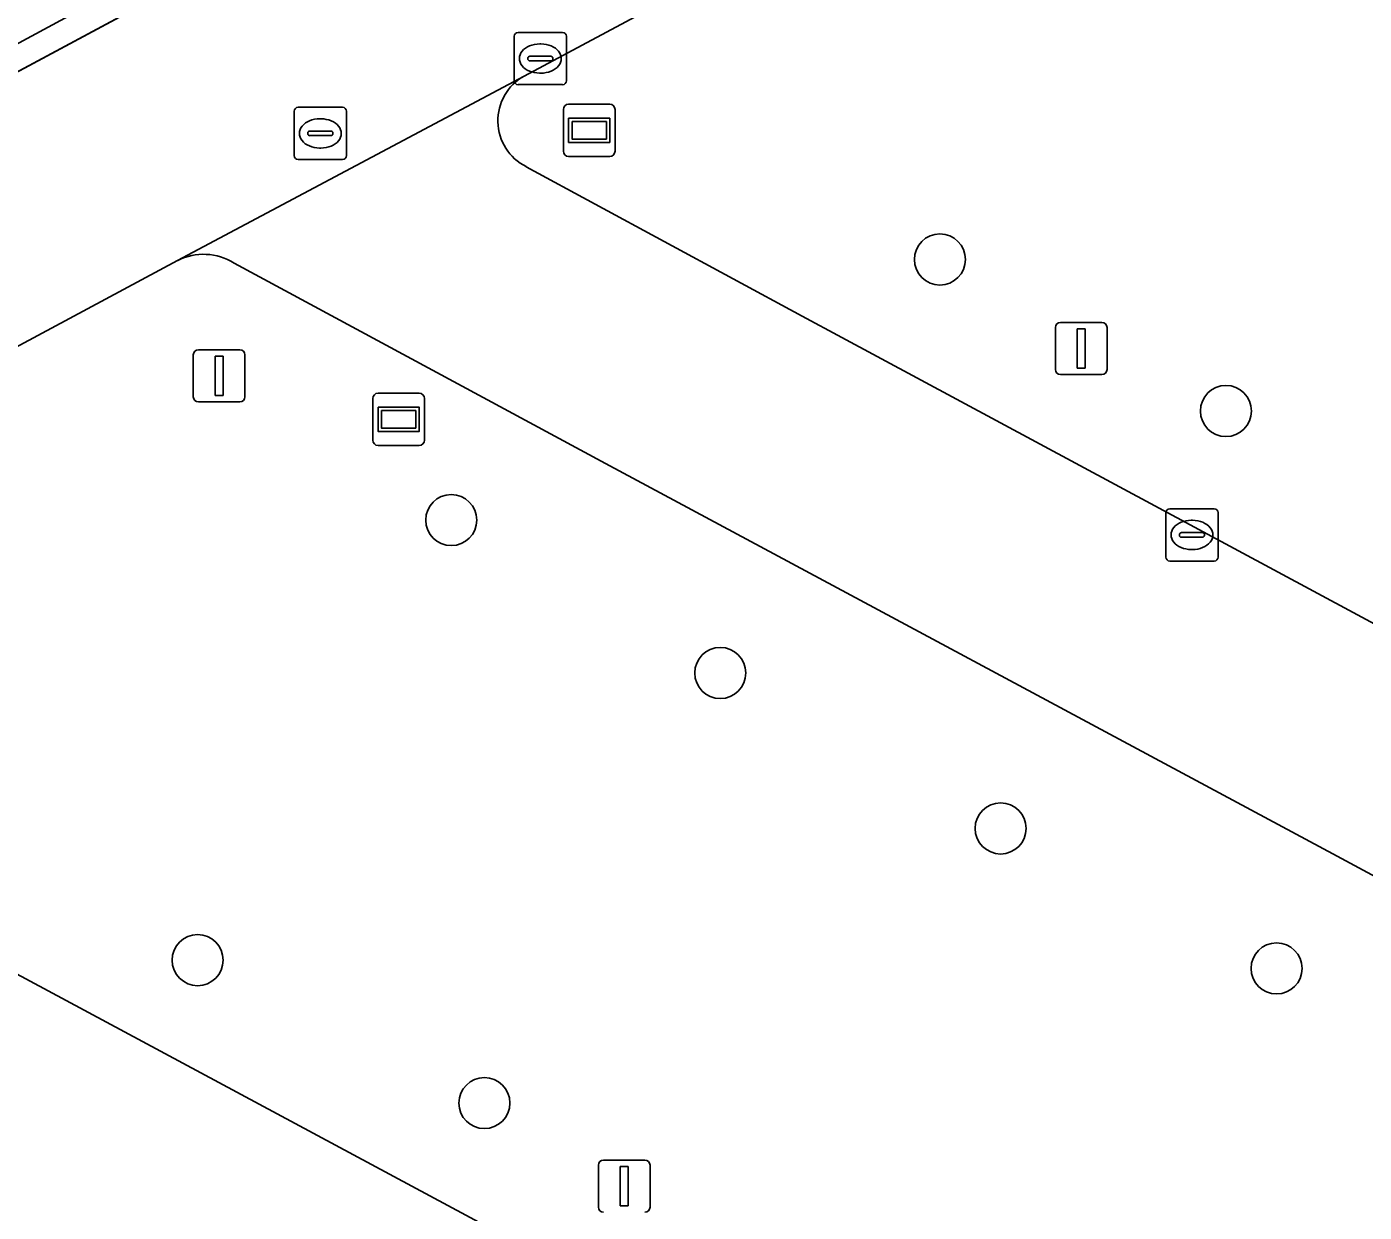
# Model space of a CAD drawing. Extents: x 159489 to 160304, y 383825 to 384531.
# Drawn here: x 159531.94 to 159557.56, y 384314.08 to 384336.79 of the extents above; entities that cross this region are included whole.
import ezdxf

# ---------------------------------------------------------------- set-up
doc = ezdxf.new("R2010")
doc.units = 0
for name, color, linetype in [('IMGEO_Berm_open', 7, 'Continuous'), ('IMGEO_Boom', 7, 'Continuous'), ('IMGEO_Dek', 7, 'Continuous'), ('IMGEO_Groenvoorziening', 7, 'Continuous'), ('IMGEO_Kolk', 7, 'Continuous'), ('IMGEO_Lichtmast', 7, 'Continuous'), ('IMGEO_Rijbaan_lokaal_gesloten', 7, 'Continuous'), ('IMGEO_Rijbaan_regionaal_gesloten', 7, 'Continuous'), ('IMGEO_Rioolput', 7, 'Continuous'), ('IMGEO_Straatnaambord', 7, 'Continuous'), ('IMGEO_Voetgangersgebied_gesloten', 7, 'Continuous'), ('IMGEO_Voetgangersgebied_open', 7, 'Continuous'), ('IMGEO_Wegwijzer', 7, 'Continuous')]:
    doc.layers.add(name, color=color, linetype=linetype)

msp = doc.modelspace()

# ---------------------------------------------------------------- linework, layer by layer
at = {"layer": 'IMGEO_Berm_open'}
msp.add_lwpolyline([(159543.262, 384342.679), (159524.772, 384332.69), (159515.883, 384327.948), (159506.618, 384322.994), (159506.346, 384322.849), (159503.648, 384321.406), (159502.428, 384320.753), (159500.418, 384319.679), (159500.374, 384319.655), (159500, 384319.451), (159494.171, 384316.27), (159492.28, 384315.238), (159491.806, 384314.98), (159491.161, 384314.634), (159491.36, 384314.274), (159493.126, 384315.218), (159493.745, 384315.549), (159500.607, 384319.217), (159503.5, 384320.764), (159504.356, 384321.224), (159506.58, 384322.417), (159506.853, 384322.564), (159549.818, 384345.616)], dxfattribs=at)
at = {"layer": 'IMGEO_Boom'}
for centre in [(159549.432, 384332.329), (159554.911, 384329.427), (159540.069, 384327.337), (159545.222, 384324.409), (159550.595, 384321.431), (159535.21, 384318.909), (159555.881, 384318.751), (159540.704, 384316.171)]:
    msp.add_circle(centre, 0.489, dxfattribs=at)
at = {"layer": 'IMGEO_Dek'}
msp.add_lwpolyline([(159488.508, 384319.441), (159491.36, 384314.274), (159493.126, 384315.218), (159493.745, 384315.549), (159500.607, 384319.217), (159503.5, 384320.764), (159504.356, 384321.224), (159506.58, 384322.417), (159506.853, 384322.564), (159543.492, 384342.222), (159549.818, 384345.616), (159555.628, 384348.734), (159555.907, 384348.884), (159569.121, 384355.973), (159618.393, 384382.41), (159620.115, 384383.333), (159619.966, 384383.61), (159618.385, 384386.561), (159617.271, 384388.641)], close=True, dxfattribs=at)
at = {"layer": 'IMGEO_Groenvoorziening'}
for points in [[(159578.411, 384329.953), (159562.552, 384338.47), (159554.539, 384342.832), (159541.465, 384335.842)], [(159541.503, 384334.107), (159546.794, 384331.244), (159578.628, 384314.128)], [(159534.827, 384332.312), (159520.929, 384324.852), (159521.207, 384324.29), (159525.025, 384322.248), (159542.586, 384312.826), (159546.562, 384310.695), (159582.424, 384291.365), (159580.802, 384307.588)], [(159557.045, 384320.898), (159543.023, 384328.421), (159535.907, 384332.261)], [(159580.231, 384308.416), (159557.045, 384320.898)]]:
    msp.add_lwpolyline(points, dxfattribs=at)
for centre, radius, start, end in [((159541.944, 384334.985), 0.982, 119.1815, 243.3279), ((159535.322, 384331.327), 1.102, 57.9264, 116.6663)]:
    msp.add_arc(centre, radius, start, end, dxfattribs=at)
at = {"layer": 'IMGEO_Kolk'}
for p, q in [((159541.275, 384335.752), (159541.275, 384336.604)), ((159541.35, 384336.678), (159542.202, 384336.678)), ((159542.276, 384336.604), (159542.276, 384335.752)), ((159541.763, 384336.458), (159541.788, 384336.458)), ((159541.534, 384336.172), (159541.534, 384336.184)), ((159541.972, 384336.135), (159541.574, 384336.135)), ((159541.577, 384336.221), (159541.975, 384336.221)), ((159542.018, 384336.184), (159542.018, 384336.172)), ((159541.786, 384335.898), (159541.761, 384335.898)), ((159542.202, 384335.678), (159541.35, 384335.678)), ((159553.835, 384327.554), (159554.687, 384327.554)), ((159553.76, 384326.628), (159553.76, 384327.48)), ((159554.248, 384327.334), (159554.273, 384327.334)), ((159554.761, 384327.48), (159554.761, 384326.628)), ((159554.019, 384327.048), (159554.019, 384327.06)), ((159554.062, 384327.097), (159554.46, 384327.097)), ((159554.503, 384327.06), (159554.503, 384327.048)), ((159554.457, 384327.011), (159554.059, 384327.011)), ((159554.271, 384326.774), (159554.246, 384326.774)), ((159554.687, 384326.554), (159553.835, 384326.554))]:
    msp.add_line(p, q, dxfattribs=at)
for points in [[(159541.275, 384335.752), (159541.275, 384336.604)], [(159541.35, 384336.678), (159542.202, 384336.678)], [(159542.276, 384336.604), (159542.276, 384335.752)], [(159542.202, 384335.678), (159541.35, 384335.678)], [(159553.835, 384327.554), (159554.687, 384327.554)], [(159553.76, 384326.628), (159553.76, 384327.48)], [(159554.761, 384327.48), (159554.761, 384326.628)], [(159554.687, 384326.554), (159553.835, 384326.554)]]:
    msp.add_lwpolyline(points, dxfattribs=at)
for centre, radius, start, end in [((159541.352, 384336.602), 0.0765, 91.552, 178.448), ((159541.352, 384336.602), 0.0765, 91.552, 178.448), ((159542.2, 384336.602), 0.0765, 1.552, 88.448), ((159542.2, 384336.602), 0.0765, 1.552, 88.448), ((159541.574, 384336.181), 0.0403, 85.8775, 175.7526), ((159541.571, 384336.171), 0.0366, 178.938, 274.7102), ((159541.975, 384336.178), 0.043, 264.8664, 352.4533), ((159541.979, 384336.183), 0.0386, 1.7309, 96.639), ((159541.352, 384335.754), 0.0765, 181.552, 268.448), ((159541.352, 384335.754), 0.0765, 181.552, 268.448), ((159542.2, 384335.754), 0.0765, 271.552, 358.448), ((159542.2, 384335.754), 0.0765, 271.552, 358.448), ((159553.837, 384327.478), 0.0765, 91.552, 178.448), ((159553.837, 384327.478), 0.0765, 91.552, 178.448), ((159554.685, 384327.478), 0.0765, 1.552, 88.448), ((159554.685, 384327.478), 0.0765, 1.552, 88.448), ((159554.059, 384327.057), 0.0403, 85.8775, 175.7526), ((159554.056, 384327.047), 0.0366, 178.938, 274.7102), ((159554.46, 384327.054), 0.043, 264.8664, 352.4533), ((159554.464, 384327.059), 0.0386, 1.7309, 96.639), ((159553.837, 384326.63), 0.0765, 181.552, 268.448), ((159553.837, 384326.63), 0.0765, 181.552, 268.448), ((159554.685, 384326.63), 0.0765, 271.552, 358.448), ((159554.685, 384326.63), 0.0765, 271.552, 358.448)]:
    msp.add_arc(centre, radius, start, end, dxfattribs=at)
for centre, major_axis, ratio, start_param, end_param in [((159541.762, 384336.178), (-0.387, 0.002), 0.722429, 4.712389, 7.853982), ((159541.787, 384336.178), (-0.39, 0.002), 0.717154, 1.570796, 4.712389), ((159554.247, 384327.054), (-0.387, 0.002), 0.722429, 4.712389, 7.853982), ((159554.272, 384327.054), (-0.39, 0.002), 0.717154, 1.570796, 4.712389)]:
    msp.add_ellipse(centre, major_axis=major_axis, ratio=ratio, start_param=start_param, end_param=end_param, dxfattribs=at)
at = {"layer": 'IMGEO_Lichtmast'}
for p, q in [((159551.743, 384331.124), (159552.533, 384331.124)), ((159552.533, 384331.124), (159551.743, 384331.124)), ((159551.643, 384330.224), (159551.643, 384331.024)), ((159551.643, 384331.024), (159551.643, 384330.224)), ((159552.633, 384331.024), (159552.633, 384330.224)), ((159552.633, 384330.224), (159552.633, 384331.024)), ((159535.126, 384329.7), (159535.126, 384330.5)), ((159535.126, 384330.5), (159535.126, 384329.7)), ((159535.226, 384330.6), (159536.016, 384330.6)), ((159536.016, 384330.6), (159535.226, 384330.6)), ((159536.116, 384330.5), (159536.116, 384329.7)), ((159536.116, 384329.7), (159536.116, 384330.5)), ((159552.533, 384330.124), (159551.743, 384330.124)), ((159551.743, 384330.124), (159552.533, 384330.124)), ((159536.016, 384329.6), (159535.226, 384329.6)), ((159535.226, 384329.6), (159536.016, 384329.6)), ((159542.888, 384314.18), (159542.888, 384314.98)), ((159542.888, 384314.98), (159542.888, 384314.18)), ((159542.988, 384315.08), (159543.778, 384315.08)), ((159543.778, 384315.08), (159542.988, 384315.08)), ((159543.878, 384314.98), (159543.878, 384314.18)), ((159543.878, 384314.18), (159543.878, 384314.98))]:
    msp.add_line(p, q, dxfattribs=at)
for points in [[(159552.063, 384330.999), (159552.213, 384330.999), (159552.213, 384330.249), (159552.063, 384330.249), (159552.063, 384330.999)], [(159535.546, 384330.475), (159535.696, 384330.475), (159535.696, 384329.725), (159535.546, 384329.725), (159535.546, 384330.475)], [(159543.308, 384314.955), (159543.458, 384314.955), (159543.458, 384314.205), (159543.308, 384314.205), (159543.308, 384314.955)]]:
    msp.add_lwpolyline(points, dxfattribs=at)
for centre, start, end in [((159551.743, 384331.024), 90, 180), ((159551.743, 384331.024), 90, 180), ((159552.533, 384331.024), 0, 90), ((159552.533, 384331.024), 360, 90), ((159535.226, 384330.5), 90, 180), ((159535.226, 384330.5), 90, 180), ((159536.016, 384330.5), 0, 90), ((159536.016, 384330.5), 360, 90), ((159551.743, 384330.224), 180, 270), ((159551.743, 384330.224), 180, 270), ((159552.533, 384330.224), 270, 0), ((159552.533, 384330.224), 270, 0), ((159535.226, 384329.7), 180, 270), ((159535.226, 384329.7), 180, 270), ((159536.016, 384329.7), 270, 0), ((159536.016, 384329.7), 270, 0), ((159542.988, 384314.98), 90, 180), ((159542.988, 384314.98), 90, 180), ((159543.778, 384314.98), 0, 90), ((159543.778, 384314.98), 360, 90), ((159542.988, 384314.18), 180, 270), ((159542.988, 384314.18), 180, 270), ((159543.778, 384314.18), 270, 0), ((159543.778, 384314.18), 270, 0)]:
    msp.add_arc(centre, 0.1, start, end, dxfattribs=at)
at = {"layer": 'IMGEO_Rijbaan_lokaal_gesloten'}
msp.add_lwpolyline([(159643.082, 384258.763), (159632.963, 384264.225), (159584.718, 384290.116), (159582.424, 384291.365), (159546.562, 384310.695), (159542.586, 384312.826), (159525.025, 384322.248), (159521.207, 384324.29), (159504.629, 384315.388), (159502.21, 384314.104)], dxfattribs=at)
at = {"layer": 'IMGEO_Rijbaan_regionaal_gesloten'}
msp.add_lwpolyline([(159553.091, 384351.689), (159516.94, 384332.242), (159499.262, 384322.788), (159489.531, 384317.589), (159491.161, 384314.634), (159491.806, 384314.98), (159492.28, 384315.238), (159494.171, 384316.27), (159500, 384319.451), (159500.374, 384319.655), (159500.418, 384319.679), (159502.428, 384320.753), (159503.648, 384321.406), (159506.346, 384322.849), (159506.618, 384322.994), (159515.883, 384327.948), (159524.772, 384332.69), (159543.262, 384342.679)], dxfattribs=at)
at = {"layer": 'IMGEO_Rioolput'}
for p, q in [((159537.135, 384335.244), (159537.987, 384335.244)), ((159537.06, 384334.318), (159537.06, 384335.17)), ((159537.548, 384335.024), (159537.573, 384335.024)), ((159538.061, 384335.17), (159538.061, 384334.318)), ((159537.319, 384334.738), (159537.319, 384334.75)), ((159537.362, 384334.787), (159537.76, 384334.787)), ((159537.803, 384334.75), (159537.803, 384334.738)), ((159537.757, 384334.701), (159537.359, 384334.701)), ((159537.571, 384334.464), (159537.546, 384334.464)), ((159537.987, 384334.244), (159537.135, 384334.244))]:
    msp.add_line(p, q, dxfattribs=at)
for points in [[(159537.135, 384335.244), (159537.987, 384335.244)], [(159537.06, 384334.318), (159537.06, 384335.17)], [(159538.061, 384335.17), (159538.061, 384334.318)], [(159537.987, 384334.244), (159537.135, 384334.244)]]:
    msp.add_lwpolyline(points, dxfattribs=at)
for centre, radius, start, end in [((159537.137, 384335.168), 0.0765, 91.552, 178.448), ((159537.137, 384335.168), 0.0765, 91.552, 178.448), ((159537.985, 384335.168), 0.0765, 1.552, 88.448), ((159537.985, 384335.168), 0.0765, 1.552, 88.448), ((159537.359, 384334.747), 0.0403, 85.8775, 175.7526), ((159537.356, 384334.737), 0.0366, 178.938, 274.7102), ((159537.76, 384334.744), 0.043, 264.8664, 352.4533), ((159537.764, 384334.749), 0.0386, 1.7309, 96.639), ((159537.137, 384334.32), 0.0765, 181.552, 268.448), ((159537.137, 384334.32), 0.0765, 181.552, 268.448), ((159537.985, 384334.32), 0.0765, 271.552, 358.448), ((159537.985, 384334.32), 0.0765, 271.552, 358.448)]:
    msp.add_arc(centre, radius, start, end, dxfattribs=at)
for centre, major_axis, ratio, start_param, end_param in [((159537.547, 384334.744), (-0.387, 0.002), 0.722429, 4.712389, 7.853982), ((159537.572, 384334.744), (-0.39, 0.002), 0.717154, 1.570796, 4.712389)]:
    msp.add_ellipse(centre, major_axis=major_axis, ratio=ratio, start_param=start_param, end_param=end_param, dxfattribs=at)
at = {"layer": 'IMGEO_Straatnaambord'}
for p, q in [((159542.317, 384335.303), (159543.107, 384335.303)), ((159543.107, 384335.303), (159542.317, 384335.303)), ((159542.217, 384334.403), (159542.217, 384335.203)), ((159542.217, 384335.203), (159542.217, 384334.403)), ((159543.207, 384335.203), (159543.207, 384334.403)), ((159543.207, 384334.403), (159543.207, 384335.203)), ((159543.107, 384334.303), (159542.317, 384334.303)), ((159542.317, 384334.303), (159543.107, 384334.303))]:
    msp.add_line(p, q, dxfattribs=at)
for points in [[(159542.318, 384335.035), (159543.106, 384335.035), (159543.106, 384334.571), (159542.318, 384334.571), (159542.318, 384335.035)], [(159542.383, 384334.97), (159542.383, 384334.636), (159543.041, 384334.636), (159543.041, 384334.97), (159542.383, 384334.97)]]:
    msp.add_lwpolyline(points, dxfattribs=at)
for centre, start, end in [((159542.317, 384335.203), 90, 180), ((159542.317, 384335.203), 90, 180), ((159543.107, 384335.203), 0, 90), ((159543.107, 384335.203), 360, 90), ((159542.317, 384334.403), 180, 270), ((159542.317, 384334.403), 180, 270), ((159543.107, 384334.403), 270, 0), ((159543.107, 384334.403), 270, 0)]:
    msp.add_arc(centre, 0.1, start, end, dxfattribs=at)
at = {"layer": 'IMGEO_Voetgangersgebied_gesloten'}
for points in [[(159544.6, 384349.586), (159542.097, 384348.241), (159543.077, 384346.403), (159543.272, 384346.037), (159544.516, 384343.706), (159543.105, 384342.953), (159543.495, 384342.224), (159506.832, 384322.556), (159506.447, 384323.307), (159506.177, 384323.161), (159505.105, 384322.58), (159503.903, 384324.798), (159503.648, 384325.269), (159502.679, 384327.057), (159496.453, 384323.711), (159499.089, 384318.808), (159499.214, 384318.527), (159500.366, 384319.043), (159501.968, 384315.441), (159500.822, 384314.935), (159500.96, 384314.643)], [(159502.21, 384314.104), (159504.629, 384315.388), (159521.207, 384324.29), (159520.929, 384324.852), (159534.827, 384332.312), (159541.465, 384335.842), (159554.539, 384342.832), (159551.757, 384344.289), (159551.418, 384344.475), (159549.06, 384345.769)], [(159541.465, 384335.842), (159534.827, 384332.312)], [(159582.849, 384311.884), (159578.628, 384314.128), (159546.794, 384331.244), (159541.503, 384334.107)], [(159535.907, 384332.261), (159543.023, 384328.421), (159557.045, 384320.898), (159580.231, 384308.416), (159580.285, 384308.391), (159584.606, 384306.107), (159584.671, 384306.069), (159638.674, 384276.988)]]:
    msp.add_lwpolyline(points, dxfattribs=at)
for centre, radius, start, end in [((159541.944, 384334.985), 0.982, 119.1815, 243.3279), ((159535.322, 384331.327), 1.102, 57.9264, 116.6663)]:
    msp.add_arc(centre, radius, start, end, dxfattribs=at)
at = {"layer": 'IMGEO_Voetgangersgebied_open'}
msp.add_lwpolyline([(159528.02, 384340.675), (159516.718, 384334.601), (159517.685, 384332.793), (159517.917, 384332.358), (159519.129, 384330.09), (159517.709, 384329.332), (159516.501, 384331.595), (159516.267, 384332.033), (159515.303, 384333.841), (159504.074, 384327.807), (159505.044, 384326.017), (159505.297, 384325.55), (159506.447, 384323.307), (159506.832, 384322.556), (159543.495, 384342.224)], dxfattribs=at)
at = {"layer": 'IMGEO_Wegwijzer'}
for p, q in [((159538.566, 384328.868), (159538.566, 384329.668)), ((159538.566, 384329.668), (159538.566, 384328.868)), ((159538.666, 384329.768), (159539.456, 384329.768)), ((159539.456, 384329.768), (159538.666, 384329.768)), ((159539.556, 384329.668), (159539.556, 384328.868)), ((159539.556, 384328.868), (159539.556, 384329.668)), ((159539.456, 384328.768), (159538.666, 384328.768)), ((159538.666, 384328.768), (159539.456, 384328.768))]:
    msp.add_line(p, q, dxfattribs=at)
for points in [[(159538.667, 384329.5), (159539.455, 384329.5), (159539.455, 384329.036), (159538.667, 384329.036), (159538.667, 384329.5)], [(159538.732, 384329.435), (159538.732, 384329.101), (159539.39, 384329.101), (159539.39, 384329.435), (159538.732, 384329.435)]]:
    msp.add_lwpolyline(points, dxfattribs=at)
for centre, start, end in [((159538.666, 384329.668), 90, 180), ((159538.666, 384329.668), 90, 180), ((159539.456, 384329.668), 0, 90), ((159539.456, 384329.668), 360, 90), ((159538.666, 384328.868), 180, 270), ((159538.666, 384328.868), 180, 270), ((159539.456, 384328.868), 270, 0), ((159539.456, 384328.868), 270, 0)]:
    msp.add_arc(centre, 0.1, start, end, dxfattribs=at)

doc.saveas('drawing.dxf')
